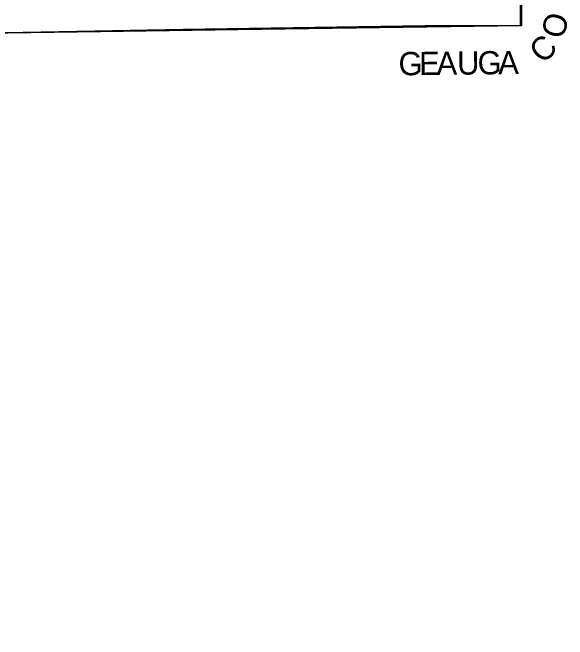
# Model space of a CAD drawing. Extents: x 2010165 to 2382125, y 1060529 to 1407316.
# Drawn here: x 2276346 to 2300214, y 1276383 to 1303341 of the extents above; entities that cross this region are included whole.
import ezdxf

# ---------------------------------------------------------------- set-up
doc = ezdxf.new("R2010")
doc.units = 0
for name, color, linetype in [('GM_X_Adjacent_County', 7, 'Continuous'), ('GM_X_Adjacent_County_Text', 7, 'Continuous'), ('GM_X_Corporation', 7, 'Continuous')]:
    doc.layers.add(name, color=color, linetype=linetype)

msp = doc.modelspace()

# ---------------------------------------------------------------- linework, layer by layer
at = {"layer": 'GM_X_Adjacent_County'}
for points in [[(2298196, 1305189), (2298199, 1302788), (2295568, 1302772), (2294075, 1302763), (2283687, 1302615), (2279883, 1302541), (2272161, 1302392), (2266192, 1302295), (2264840, 1302291), (2258893, 1302275), (2257281, 1302269), (2257029, 1302269), (2256745, 1302266), (2253871, 1302246), (2248279, 1302210)], [(2272507, 1273183), (2272471, 1276565), (2272465, 1277200), (2272455, 1278617), (2272446, 1280038), (2272428, 1282835), (2272420, 1284105), (2272413, 1285151), (2272362, 1289611), (2272348, 1290511), (2272340, 1292585), (2272240, 1297398), (2272203, 1299771), (2272161, 1302392), (2279883, 1302541), (2283687, 1302615), (2294075, 1302763), (2295568, 1302772), (2298199, 1302788), (2298196, 1305189)]]:
    msp.add_lwpolyline(points, dxfattribs=at)
at = {"layer": 'GM_X_Corporation'}
msp.add_lwpolyline([(2298217, 1310235), (2298231, 1302769), (2286042, 1302592), (2279147, 1302493), (2274120, 1302420), (2272161, 1302392), (2272012, 1306574)], dxfattribs=at)

# ---------------------------------------------------------------- texts
at = {"layer": 'GM_X_Adjacent_County_Text'}
for s, rotation, p in [('O', 75.0998, (2300031, 1302165)), ('C', 45.2994, (2299179, 1301099)), ('G', 0.5989, (2292952, 1300640)), ('E', 0.5989, (2293837, 1300649)), ('A', 0.5989, (2294585, 1300657)), ('U', 0.5989, (2295469, 1300666)), ('G', 0.5989, (2296353, 1300676)), ('A', 0.5989, (2297238, 1300685))]:
    msp.add_text(s, height=1000, rotation=rotation, dxfattribs=at).set_placement(p)

doc.saveas('drawing.dxf')
